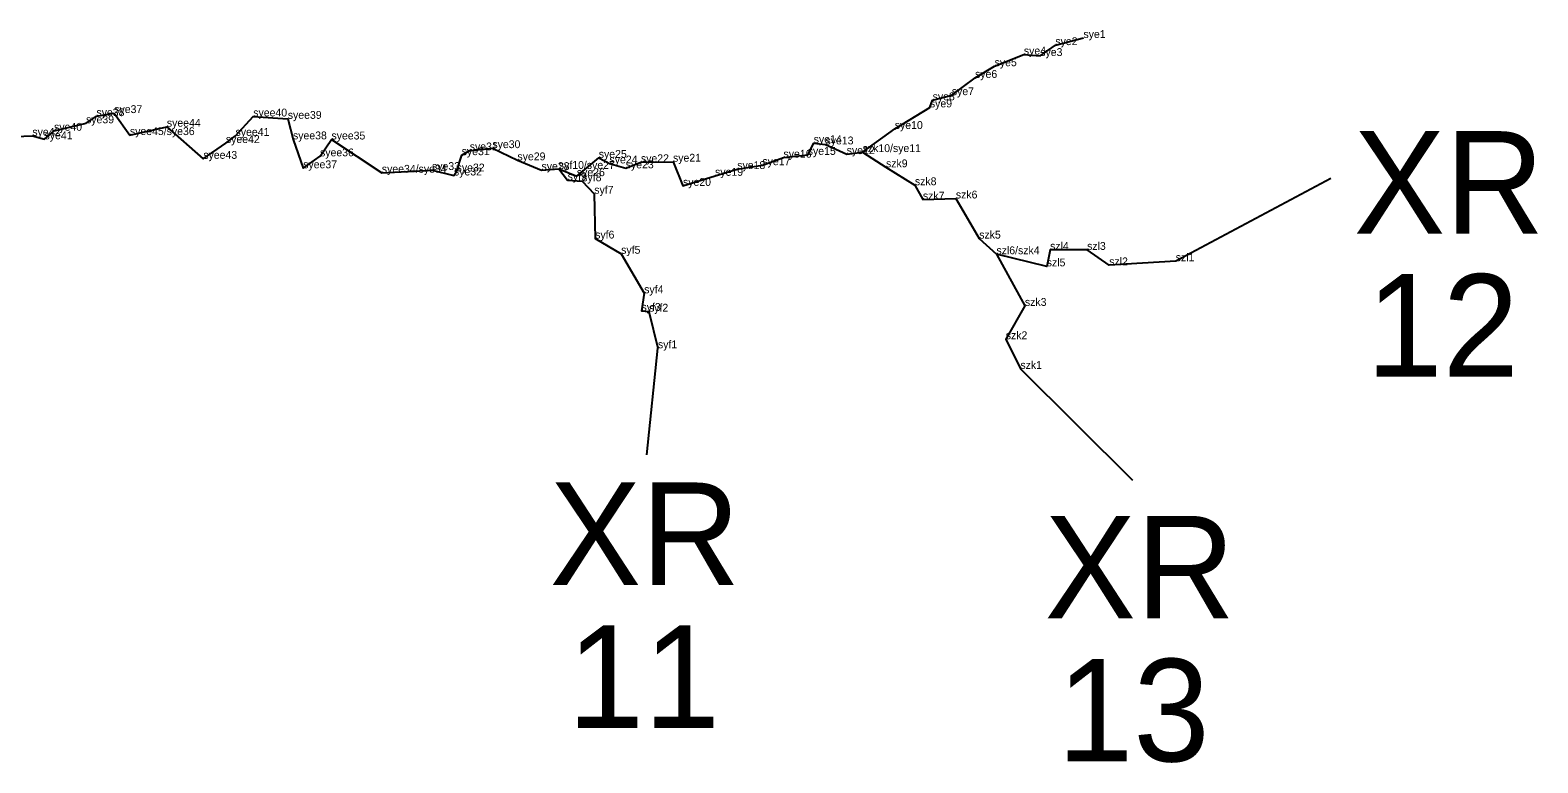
# Model space of a CAD drawing. Extents: x 2072529 to 2268812, y 436423 to 470008.
# Drawn here: x 2235363 to 2236324, y 438350 to 438817 of the extents above; entities that cross this region are included whole.
import ezdxf

# ---------------------------------------------------------------- set-up
doc = ezdxf.new("R2010")
doc.units = 0
for name, color, linetype in [('Old_Level_10', 7, 'Continuous'), ('Old_Level_20', 7, 'Continuous'), ('Old_Level_60', 7, 'Continuous'), ('Old_Level_62', 7, 'Continuous')]:
    doc.layers.add(name, color=color, linetype=linetype)

msp = doc.modelspace()

# ---------------------------------------------------------------- linework, layer by layer
at = {"layer": 'Old_Level_10'}
msp.add_line((2235416.625, 438764.51), (2235426.593, 438750.492), dxfattribs=at)
for points in [[(2235426.593, 438750.492), (2235450.145, 438755.82), (2235473.376, 438735.346), (2235487.758, 438745.404), (2235493.925, 438749.996), (2235505.209, 438762.343), (2235527.22, 438760.839), (2235530.528, 438747.765), (2235537.041, 438729.321), (2235547.761, 438736.95), (2235555.048, 438747.68), (2235587.162, 438726.473), (2235619.121, 438728.218), (2235633.109, 438724.738), (2235634.821, 438727.315), (2235638.04, 438737.682), (2235643.179, 438740.735), (2235657.606, 438742.167), (2235673.574, 438734.41), (2235688.9, 438728.186), (2235699.967, 438728.928), (2235711.437, 438724.293), (2235725.393, 438735.96), (2235732.236, 438732.413), (2235742.576, 438729.294), (2235752.287, 438733.19), (2235772.712, 438733.53), (2235779.08, 438718.11), (2235799.516, 438724.522), (2235813.665, 438728.833), (2235813.665, 438728.833), (2235829.68, 438731.287), (2235843.138, 438736.096), (2235858.592, 438737.878), (2235858.592, 438737.878), (2235862.388, 438745.377), (2235869.901, 438744.544), (2235883.422, 438738.342), (2235893.569, 438739.65), (2235914.057, 438754.375), (2235936.432, 438768.145), (2235938.18, 438772.66), (2235950.427, 438775.929), (2235965.21, 438786.943), (2235977.687, 438794.38), (2235996.333, 438801.794), (2236006.77, 438800.903), (2236016.381, 438807.825), (2236034.31, 438812.38)], [(2235342.273, 438749.255), (2235364.405, 438750.026), (2235372.185, 438747.808), (2235378.249, 438753.236), (2235398.629, 438757.998), (2235405.259, 438762.555), (2235416.625, 438764.51)], [(2235893.569, 438739.65), (2235908.456, 438729.95), (2235926.892, 438718.539), (2235931.982, 438709.368), (2235952.983, 438710.078), (2235967.865, 438684.505), (2235978.846, 438674.527), (2235996.999, 438641.582), (2235984.789, 438620.372), (2235994.114, 438601.426)], [(2235699.967, 438728.928), (2235705.565, 438721.685), (2235714.866, 438721.063), (2235722.547, 438713.098), (2235723.099, 438684.523), (2235739.67, 438674.832), (2235754.347, 438649.661), (2235752.63, 438638.396), (2235757.4, 438637.941), (2235763.124, 438614.585)], [(2236093.1, 438670.077), (2236050.732, 438667.449), (2236036.613, 438677.301), (2236013.024, 438677.31), (2236010.89, 438666.79), (2235978.846, 438674.527)]]:
    msp.add_lwpolyline(points, dxfattribs=at)
at = {"layer": 'Old_Level_20'}
for p, q in [((2236016.381, 438807.825), (2236016.381, 438807.825)), ((2236034.31, 438812.38), (2236034.31, 438812.38)), ((2235996.333, 438801.794), (2235996.333, 438801.794)), ((2236006.77, 438800.903), (2236006.77, 438800.903)), ((2235965.21, 438786.943), (2235965.21, 438786.943)), ((2235977.687, 438794.38), (2235977.687, 438794.38)), ((2235950.427, 438775.929), (2235950.427, 438775.929)), ((2235936.432, 438768.145), (2235936.432, 438768.145)), ((2235938.18, 438772.66), (2235938.18, 438772.66)), ((2235398.629, 438757.998), (2235398.629, 438757.998)), ((2235405.259, 438762.555), (2235405.259, 438762.555)), ((2235416.625, 438764.51), (2235416.625, 438764.51)), ((2235505.209, 438762.343), (2235505.209, 438762.343)), ((2235527.22, 438760.839), (2235527.22, 438760.839)), ((2235364.405, 438750.026), (2235364.405, 438750.026)), ((2235372.185, 438747.808), (2235372.185, 438747.808)), ((2235378.249, 438753.236), (2235378.249, 438753.236)), ((2235426.593, 438750.492), (2235426.593, 438750.492)), ((2235450.145, 438755.82), (2235450.145, 438755.82)), ((2235493.925, 438749.996), (2235493.925, 438749.996)), ((2235530.528, 438747.765), (2235530.528, 438747.765)), ((2235555.048, 438747.68), (2235555.048, 438747.68)), ((2235914.057, 438754.375), (2235914.057, 438754.375)), ((2235487.758, 438745.404), (2235487.758, 438745.404)), ((2235638.04, 438737.682), (2235638.04, 438737.682)), ((2235643.179, 438740.735), (2235643.179, 438740.735)), ((2235657.606, 438742.167), (2235657.606, 438742.167)), ((2235858.592, 438737.878), (2235858.592, 438737.878)), ((2235862.388, 438745.377), (2235862.388, 438745.377)), ((2235869.901, 438744.544), (2235869.901, 438744.544)), ((2235883.422, 438738.342), (2235883.422, 438738.342)), ((2235893.569, 438739.65), (2235893.569, 438739.65)), ((2235473.376, 438735.346), (2235473.376, 438735.346)), ((2235537.041, 438729.321), (2235537.041, 438729.321)), ((2235547.761, 438736.95), (2235547.761, 438736.95)), ((2235619.121, 438728.218), (2235619.121, 438728.218)), ((2235673.574, 438734.41), (2235673.574, 438734.41)), ((2235688.9, 438728.186), (2235688.9, 438728.186)), ((2235699.967, 438728.928), (2235699.967, 438728.928)), ((2235725.393, 438735.96), (2235725.393, 438735.96)), ((2235732.236, 438732.413), (2235732.236, 438732.413)), ((2235742.576, 438729.294), (2235742.576, 438729.294)), ((2235752.287, 438733.19), (2235752.287, 438733.19)), ((2235772.712, 438733.53), (2235772.712, 438733.53)), ((2235813.665, 438728.833), (2235813.665, 438728.833)), ((2235829.68, 438731.287), (2235829.68, 438731.287)), ((2235843.138, 438736.096), (2235843.138, 438736.096)), ((2235908.456, 438729.95), (2235908.456, 438729.95)), ((2235587.162, 438726.473), (2235587.162, 438726.473)), ((2235633.109, 438724.738), (2235633.109, 438724.738)), ((2235634.821, 438727.315), (2235634.821, 438727.315)), ((2235705.565, 438721.685), (2235705.565, 438721.685)), ((2235711.437, 438724.293), (2235711.437, 438724.293)), ((2235714.866, 438721.063), (2235714.866, 438721.063)), ((2235799.516, 438724.522), (2235799.516, 438724.522)), ((2235926.892, 438718.539), (2235926.892, 438718.539)), ((2235722.547, 438713.098), (2235722.547, 438713.098)), ((2235779.08, 438718.11), (2235779.08, 438718.11)), ((2235931.982, 438709.368), (2235931.982, 438709.368)), ((2235952.983, 438710.078), (2235952.983, 438710.078)), ((2235723.099, 438684.523), (2235723.099, 438684.523)), ((2235967.865, 438684.505), (2235967.865, 438684.505)), ((2235739.67, 438674.832), (2235739.67, 438674.832)), ((2235978.846, 438674.527), (2235978.846, 438674.527)), ((2236013.024, 438677.31), (2236013.024, 438677.31)), ((2236036.613, 438677.301), (2236036.613, 438677.301)), ((2236010.89, 438666.79), (2236010.89, 438666.79)), ((2236050.732, 438667.449), (2236050.732, 438667.449)), ((2236093.1, 438670.077), (2236093.1, 438670.077)), ((2235754.347, 438649.661), (2235754.347, 438649.661)), ((2235996.999, 438641.582), (2235996.999, 438641.582)), ((2235752.63, 438638.396), (2235752.63, 438638.396)), ((2235757.4, 438637.941), (2235757.4, 438637.941)), ((2235763.124, 438614.585), (2235763.124, 438614.585)), ((2235984.789, 438620.372), (2235984.789, 438620.372)), ((2235994.114, 438601.426), (2235994.114, 438601.426))]:
    msp.add_line(p, q, dxfattribs=at)
at = {"layer": 'Old_Level_62'}
for p, q in [((2236192.047, 438722.759), (2236093.1, 438670.077)), ((2235755.952, 438546.571), (2235763.124, 438614.585)), ((2236065.842, 438530.327), (2235994.114, 438601.426))]:
    msp.add_line(p, q, dxfattribs=at)

# ---------------------------------------------------------------- texts
at = {"layer": 'Old_Level_60'}
for s, p in [('sye1', (2236034.31, 438812.38)), ('sye4', (2235996.333, 438801.794)), ('sye3', (2236006.77, 438800.903)), ('sye2', (2236016.381, 438807.825)), ('sye5', (2235977.687, 438794.38)), ('sye6', (2235965.21, 438786.943)), ('sye8', (2235938.18, 438772.66)), ('sye7', (2235950.427, 438775.929)), ('sye38', (2235405.259, 438762.555)), ('sye37', (2235416.625, 438764.51)), ('syee40', (2235505.209, 438762.343)), ('sye9', (2235936.432, 438768.145)), ('sye40', (2235378.249, 438753.236)), ('sye39', (2235398.629, 438757.998)), ('syee44', (2235450.145, 438755.82)), ('syee39', (2235527.22, 438760.839)), ('sye10', (2235914.057, 438754.375)), ('sye42', (2235364.405, 438750.026)), ('sye41', (2235372.185, 438747.808)), ('syee45/sye36', (2235426.593, 438750.492)), ('syee42', (2235487.758, 438745.404)), ('syee41', (2235493.925, 438749.996)), ('syee38', (2235530.528, 438747.765)), ('syee35', (2235555.048, 438747.68)), ('sye30', (2235657.606, 438742.167)), ('sye14', (2235862.388, 438745.377)), ('sye13', (2235869.901, 438744.544)), ('syee43', (2235473.376, 438735.346)), ('syee36', (2235547.761, 438736.95)), ('sye31', (2235638.04, 438737.682)), ('sye31', (2235643.179, 438740.735)), ('sye29', (2235673.574, 438734.41)), ('sye25', (2235725.393, 438735.96)), ('sye24', (2235732.236, 438732.413)), ('sye22', (2235752.287, 438733.19)), ('sye21', (2235772.712, 438733.53)), ('sye16', (2235843.138, 438736.096)), ('sye15', (2235858.592, 438737.878)), ('sye12', (2235883.422, 438738.342)), ('szk10/sye11', (2235893.569, 438739.65)), ('syee37', (2235537.041, 438729.321)), ('syee34/sye34', (2235587.162, 438726.473)), ('sye33', (2235619.121, 438728.218)), ('sye32', (2235633.109, 438724.738)), ('sye32', (2235634.821, 438727.315)), ('sye28', (2235688.9, 438728.186)), ('syf10/sye27', (2235699.967, 438728.928)), ('sye26', (2235711.437, 438724.293)), ('sye23', (2235742.576, 438729.294)), ('sye19', (2235799.516, 438724.522)), ('sye18', (2235813.665, 438728.833)), ('sye17', (2235829.68, 438731.287)), ('szk9', (2235908.456, 438729.95)), ('syf9', (2235705.565, 438721.685)), ('syf8', (2235714.866, 438721.063)), ('syf7', (2235722.547, 438713.098)), ('sye20', (2235779.08, 438718.11)), ('szk8', (2235926.892, 438718.539)), ('szk7', (2235931.982, 438709.368)), ('szk6', (2235952.983, 438710.078)), ('syf6', (2235723.099, 438684.523)), ('szk5', (2235967.865, 438684.505)), ('syf5', (2235739.67, 438674.832)), ('szl4', (2236013.024, 438677.31)), ('szl3', (2236036.613, 438677.301)), ('szl6/szk4', (2235978.846, 438674.527)), ('szl5', (2236010.89, 438666.79)), ('szl2', (2236050.732, 438667.449)), ('szl1', (2236093.1, 438670.077)), ('syf4', (2235754.347, 438649.661)), ('syf3', (2235752.63, 438638.396)), ('syf2', (2235757.4, 438637.941)), ('szk3', (2235996.999, 438641.582)), ('szk2', (2235984.789, 438620.372)), ('syf1', (2235763.124, 438614.585)), ('szk1', (2235994.114, 438601.426))]:
    msp.add_text(s, height=5, dxfattribs=at).set_placement(p)
at = {"layer": 'Old_Level_62'}
for s, p in [('XR', (2236206.566, 438687.648)), ('12', (2236214.614, 438596.5)), ('XR', (2235694.115, 438463.678)), ('XR', (2236009.482, 438442.354)), ('11', (2235705.549, 438372.53)), ('13', (2236017.53, 438351.206))]:
    msp.add_text(s, height=65.34, dxfattribs=at).set_placement(p)

doc.saveas('drawing.dxf')
